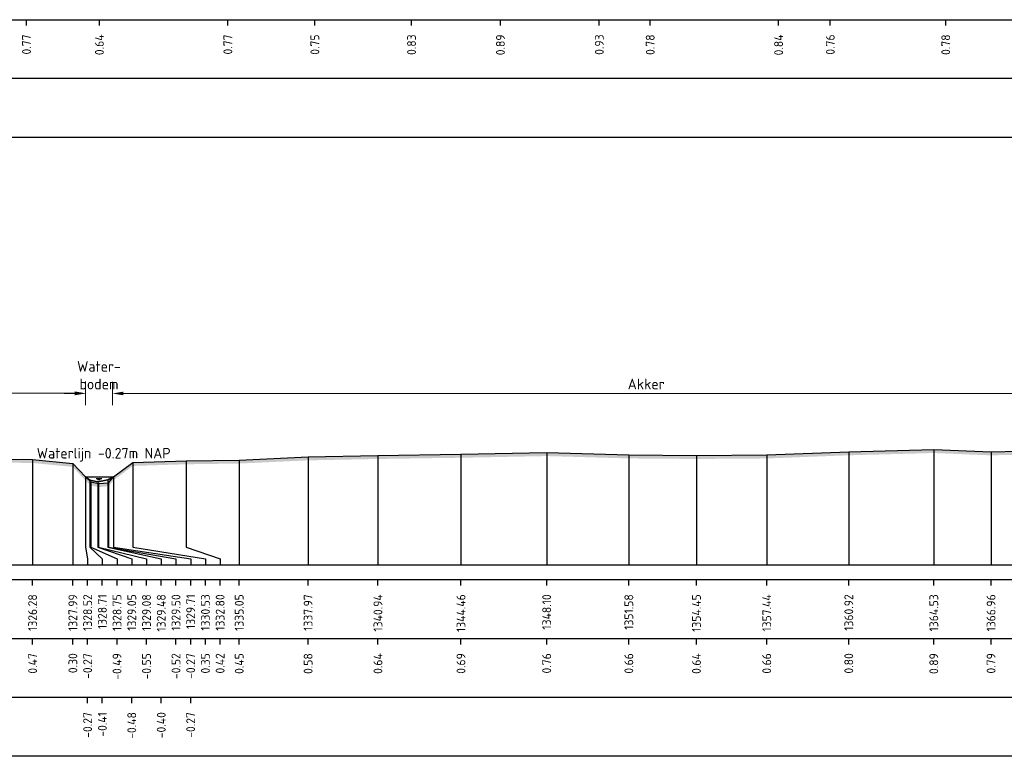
# Model space of a CAD drawing. Header units: metres. Extents: x 128583 to 136452, y 412329 to 415128.
# Tile 254 of 465: x 135213 to 135254, y 414465 to 414497. Entities that reach past the tile are written whole.
import ezdxf
from ezdxf.enums import TextEntityAlignment as Align

# ---------------------------------------------------------------- set-up
doc = ezdxf.new("R2010")
doc.units = ezdxf.units.M
doc.header["$PDMODE"] = 35
doc.header["$PDSIZE"] = 0.075
for name, color, linetype, lineweight in [('X-ME-AL-PROFIEL_BOVENKANT SLIB-GD', 42, 'Continuous', 35), ('X-ME-AL-PROFIEL_HUIDIG MAAIVELD-GD', 8, 'Continuous', 0), ('X-XX-AL-DETAIL1-M', 7, 'Continuous', 18), ('X-XX-AL-NAP-T18', 7, 'Continuous', 18)]:
    doc.layers.add(name, color=color, linetype=linetype, lineweight=lineweight)
for name, color, linetype in [('X-ME-AL-PROFIEL_MAAIVELD-GD', 8, 'Continuous'), ('X-ME-AL-PROFIEL_WATERLIJN-GD', 150, 'Continuous'), ('X-ME-AL-PROFIELRASTER-S', 7, 'Continuous')]:
    doc.layers.add(name, color=color, linetype=linetype)
doc.styles.add('NLCS-ISO-ANNOTATIEF-T18', font='NLCS-ISO.ttf', dxfattribs={"height": 1.8})
doc.styles.add('NLCS-ISO-ANNOTATIVE-T18', font='NLCS-ISO.ttf', dxfattribs={"height": 1.8})
doc.dimstyles.new('NLCS-ANNOTATIEF-T18-PIJL_L2_H0', dxfattribs={"dimtxt": 2.5, "dimasz": 1.8, "dimexe": 2, "dimexo": 2, "dimgap": 0.7, "dimtad": 1, "dimzin": 0, "dimdsep": 46, "dimtxsty": 'NLCS-ISO-ANNOTATIEF-T18', "dimcen": 0, "dimdle": 2, "dimclrd": 256, "dimclre": 256, "dimclrt": 10, "dimaunit": 2, "dimadec": 0, "dimazin": 0, "dimtfac": 1, "dimtdec": 3, "dimtofl": 0, "dimtmove": 0, "dimatfit": 3, "dimfxl": 2, "dimfxlon": 1, "dimtfillclr": 256, "dimtolj": 1, "dimtzin": 0, "dimlwd": -1, "dimlwe": -1, "dimarcsym": 0})

# ---------------------------------------------------------------- blocks, each defined once
blk = doc.blocks.new('SAL-PROFIELRASTER_BALK_EIND1-D')
at = {"color": 0, "linetype": 'ByBlock', "lineweight": -2, "flags": 128}
for points in [[(0, 0), (1, 0)], [(0, -2.5), (1, -2.5)], [(0, -12.5), (1, -12.5)]]:
    blk.add_lwpolyline(points, dxfattribs=at)
blk = doc.blocks.new('SAL-PROFIELRASTER_BALK_EIND2-D')
at = {"color": 0, "linetype": 'ByBlock', "lineweight": -2}
blk.add_line((1, -12.5), (0, -12.5), dxfattribs=at)
blk = doc.blocks.new('SAL-PROFIELRASTER_BALK_DATA-D')
at = {"color": 0, "linetype": 'ByBlock', "lineweight": -2}
blk.add_lwpolyline([(0, -3.5), (0, -2.5)], dxfattribs=at)
at = {"color": 0, "linetype": 'ByBlock', "lineweight": -2, "style": 'NLCS-ISO-ANNOTATIVE-T18'}
blk.add_attdef('GETAL', text='', height=1.5, rotation=90, dxfattribs=at).set_placement((0.75, -5), align=Align.RIGHT)
blk = doc.blocks.new('SAL-PROFIELRASTER_AANHAAL-D')
at = {"color": 9, "linetype": 'ByBlock', "lineweight": -2, "flags": 128}
blk.add_lwpolyline([(0, 1), (0, 0)], dxfattribs=at)
blk = doc.blocks.new('SAL-PROFIELRASTER_AANHAAL_STAGGER-D')
at = {"color": 9, "linetype": 'ByBlock', "lineweight": -2, "flags": 128}
for points in [[(0, 0), (0, -0.25)], [(0, -0.25), (1, -0.75)], [(1, -0.75), (1, -1)]]:
    blk.add_lwpolyline(points, dxfattribs=at)
blk = doc.blocks.new('*D460')
at = {"layer": 'Defpoints', "color": 0, "transparency": 16777216}
for p in [(135156.745, 414480.861), (135156.745, 414480.861), (135215.433, 414477.31)]:
    blk.add_point(p, dxfattribs=at)
at = {"layer": 'X-XX-AL-DETAIL1-M', "transparency": 16777216}
for p, q in [((135156.745, 414480.861), (135156.745, 414481.361)), ((135215.433, 414480.361), (135215.433, 414481.361)), ((135214.983, 414480.861), (135157.195, 414480.861))]:
    blk.add_line(p, q, dxfattribs=at)
for points in [[(135157.195, 414480.936), (135157.195, 414480.786), (135156.745, 414480.861)], [(135214.983, 414480.936), (135214.983, 414480.786), (135215.433, 414480.861)]]:
    blk.add_solid(points, dxfattribs=at)
at = {"layer": 'X-XX-AL-DETAIL1-M', "color": 10, "transparency": 16777216, "insert": (135186.089, 414481.261), "char_height": 0.45, "attachment_point": 5, "style": 'NLCS-ISO-ANNOTATIEF-T18'}
blk.add_mtext('\\A1;Akker', dxfattribs=at)
blk = doc.blocks.new('*D463')
at = {"layer": 'Defpoints', "color": 0, "transparency": 16777216}
for p in [(135215.433, 414480.85), (135215.433, 414477.31), (135216.589, 414477.31)]:
    blk.add_point(p, dxfattribs=at)
at = {"layer": 'X-XX-AL-DETAIL1-M', "transparency": 16777216}
for p, q in [((135215.433, 414480.35), (135215.433, 414481.35)), ((135216.589, 414480.35), (135216.589, 414481.35)), ((135214.983, 414480.85), (135214.533, 414480.85)), ((135217.039, 414480.85), (135217.489, 414480.85))]:
    blk.add_line(p, q, dxfattribs=at)
for points in [[(135214.983, 414480.925), (135214.983, 414480.775), (135215.433, 414480.85)], [(135217.039, 414480.925), (135217.039, 414480.775), (135216.589, 414480.85)]]:
    blk.add_solid(points, dxfattribs=at)
at = {"layer": 'X-XX-AL-DETAIL1-M', "color": 10, "transparency": 16777216, "insert": (135216.011, 414481.625), "char_height": 0.45, "attachment_point": 5, "style": 'NLCS-ISO-ANNOTATIEF-T18'}
blk.add_mtext('\\A1;Water-\\Pbodem', dxfattribs=at)
blk = doc.blocks.new('*D466')
at = {"layer": 'Defpoints', "color": 0, "transparency": 16777216}
for p in [(135216.589, 414480.85), (135216.589, 414480.85), (135261.888, 414478.932)]:
    blk.add_point(p, dxfattribs=at)
at = {"layer": 'X-XX-AL-DETAIL1-M', "transparency": 16777216}
for p, q in [((135216.589, 414480.85), (135216.589, 414481.35)), ((135261.888, 414480.35), (135261.888, 414481.35)), ((135261.438, 414480.85), (135217.039, 414480.85))]:
    blk.add_line(p, q, dxfattribs=at)
for points in [[(135217.039, 414480.925), (135217.039, 414480.775), (135216.589, 414480.85)], [(135261.438, 414480.925), (135261.438, 414480.775), (135261.888, 414480.85)]]:
    blk.add_solid(points, dxfattribs=at)
at = {"layer": 'X-XX-AL-DETAIL1-M', "color": 10, "transparency": 16777216, "insert": (135239.239, 414481.25), "char_height": 0.45, "attachment_point": 5, "style": 'NLCS-ISO-ANNOTATIEF-T18'}
blk.add_mtext('\\A1;Akker', dxfattribs=at)

msp = doc.modelspace()

# ---------------------------------------------------------------- hatches: boundary and pattern name
at = {"layer": 'X-ME-AL-PROFIEL_HUIDIG MAAIVELD-GD'}
h = msp.add_hatch(dxfattribs=at)
h.set_pattern_fill('AGR-MAAIVELD', color=256, scale=0.1, pattern_type=2)
h.set_pattern_definition([(45, (-1057.8283, -300.5415), (-0.5000001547, 0.5000001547), []), (45, (-1057.8997, -300.4701), (0, 1.0000003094), [0.707107, -0.707107]), (45, (-1057.9711, -300.3987), (0, 1.0000003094), [0.707107, -0.707107]), (45, (-1058.04356, -300.32624), (0, 1.0000003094), [0.707107, -0.707107]), (45, (-1058.114, -300.2558), (0, 1.0000003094), [0.707107, -0.707107]), (45, (-1058.1854, -300.1844), (0, 1.0000003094), [0.707107, -0.707107]), (45, (-1058.25684, -300.11295), (0, 1.0000003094), [0.707107, -0.707107]), (315, (-1057.8283, -300.5415), (0.5000001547, 0.5000001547), []), (315, (-1057.75684, -300.4701), (1.0000003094, -3e-16), [0.707107, -0.707107]), (315, (-1057.6854, -300.3987), (1.0000003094, -3e-16), [0.707107, -0.707107]), (315, (-1057.613, -300.32624), (1.0000003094, -3e-16), [0.707107, -0.707107]), (315, (-1057.54256, -300.2558), (1.0000003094, -3e-16), [0.707107, -0.707107]), (315, (-1057.4711, -300.1844), (1.0000003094, -3e-16), [0.707107, -0.707107]), (315, (-1057.3997, -300.11295), (1.0000003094, -3e-16), [0.707107, -0.707107])])
h.paths.add_polyline_path([(135294.833, 414477.889), (135292.877, 414477.686), (135291.062, 414477.367), (135288.928, 414477.052), (135286.728, 414476.986), (135284.703, 414476.93), (135282.992, 414476.903), (135281.571, 414477.026), (135279.351, 414477.371), (135277.401, 414477.682), (135276.091, 414477.894), (135275.633, 414477.894), (135272.661, 414478.284), (135268.205, 414478.712), (135266.937, 414478.826), (135264.511, 414479.089), (135262.971, 414479.032), (135260.806, 414478.831), (135259.135, 414478.559), (135257.403, 414478.463), (135253.875, 414478.374), (135251.445, 414478.473), (135247.837, 414478.377), (135244.355, 414478.243), (135241.371, 414478.221), (135238.501, 414478.244), (135235.014, 414478.344), (135231.376, 414478.273), (135227.852, 414478.221), (135224.888, 414478.162), (135221.964, 414478.027), (135219.714, 414477.996), (135217.445, 414477.925), (135216.631, 414477.314), (135216.412, 414477.063), (135215.996, 414477.027), (135215.664, 414477.095), (135215.433, 414477.31), (135214.904, 414477.884), (135213.195, 414478.051), (135210.634, 414478.082), (135208.353, 414478.209), (135204.826, 414478.204), (135200.485, 414478.238), (135197.993, 414478.161), (135195.556, 414478.221), (135191.491, 414478.264), (135188.136, 414478.22), (135185.571, 414478.298), (135182.892, 414478.333), (135179.308, 414478.341), (135175.634, 414478.324), (135171.654, 414478.228), (135168.646, 414478.296), (135164.716, 414478.24), (135161.418, 414478.21), (135158.474, 414478.004), (135157.722, 414477.905), (135157.282, 414477.948), (135157.169, 414477.585), (135156.689, 414477.294), (135156.519, 414477.099), (135156.204, 414477.008), (135155.78, 414477.022), (135155.578, 414477.328), (135155.434, 414477.629), (135154.362, 414478.014), (135152.782, 414478.163), (135149.85, 414478.281), (135146.024, 414478.192), (135142.807, 414478.32), (135138.816, 414478.175), (135135.755, 414478.218), (135131.564, 414478.39), (135127.653, 414478.253), (135124.235, 414478.302), (135120.672, 414478.464), (135116.134, 414478.362), (135111.891, 414478.383), (135108.611, 414478.461), (135105.118, 414478.425), (135100.887, 414478.397), (135096.915, 414478.295), (135093.217, 414478.235), (135089.905, 414478.348), (135085.831, 414478.181), (135082.515, 414478.279), (135077.91, 414478.117), (135074.536, 414478.065), (135071.401, 414478.052), (135068.515, 414478.087), (135065.994, 414478.088), (135064.944, 414477.847), (135064.58, 414477.496), (135064.229, 414477.047), (135063.65, 414477.012), (135063.274, 414477.091), (135063.03, 414477.5), (135062.699, 414477.89), (135060.937, 414477.989), (135057.377, 414478.1), (135054.591, 414478.235), (135051.4, 414478.386), (135047.527, 414478.381), (135043.494, 414478.445), (135039.252, 414478.241), (135033.631, 414478.296), (135030.293, 414478.275), (135028.847, 414478.521), (135024.824, 414478.511), (135020.842, 414478.392), (135017.608, 414478.378), (135012.914, 414478.312), (135010.973, 414478.361), (135007.059, 414478.462), (135003.659, 414478.51), (134998.254, 414478.465), (134995.342, 414478.308), (134992.75, 414478.389), (134988.271, 414478.355), (134983.368, 414478.343), (134981.175, 414478.417), (134975.727, 414478.358), (134973.565, 414478.506), (134969.369, 414478.474), (134965.596, 414478.412), (134961.493, 414478.33), (134957.8, 414478.346), (134952.348, 414478.216), (134949.254, 414478.351), (134945.554, 414478.336), (134942.826, 414478.2), (134940.988, 414478.042), (134940.189, 414477.324), (134939.907, 414477.048), (134939.667, 414477.011), (134939.391, 414477.011), (134939.017, 414477.351), (134938.794, 414477.688), (134938.065, 414478.185), (134935.735, 414478.349), (134932.76, 414478.326), (134930.063, 414478.525), (134926.057, 414478.425), (134923.146, 414478.504), (134918.866, 414478.405), (134915.876, 414478.559), (134911.059, 414478.38), (134907.817, 414478.581), (134903.557, 414478.465), (134899.812, 414478.605), (134895.643, 414478.515), (134892.339, 414478.575), (134888.093, 414478.544), (134883.637, 414478.401), (134880.555, 414478.393), (134876.185, 414478.423), (134873.933, 414478.59), (134869.331, 414478.437), (134865.987, 414478.419), (134862.525, 414478.369), (134859.323, 414478.456), (134855.742, 414478.458), (134852.416, 414478.459), (134849.51, 414478.466), (134846.554, 414478.523), (134843.888, 414478.427), (134842.367, 414478.32), (134842.026, 414477.862), (134841.264, 414477.314), (134840.652, 414477.324), (134840.261, 414477.579), (134839.622, 414478.199), (134838.036, 414478.335), (134835.555, 414478.477), (134831.595, 414478.541), (134827.384, 414478.524), (134823.624, 414478.466), (134820.403, 414478.461), (134816.551, 414478.494), (134812.22, 414478.572), (134808.262, 414478.514), (134804.399, 414478.634), (134800.1, 414478.686), (134796.082, 414478.623), (134792.332, 414478.601), (134788.37, 414478.553), (134785.528, 414478.573), (134782.154, 414478.542), (134778.914, 414478.52), (134776.03, 414478.509), (134772.955, 414478.54), (134770.071, 414478.484), (134767.056, 414478.56), (134764.329, 414478.573), (134761.017, 414478.542), (134757.916, 414478.535), (134754.812, 414478.558), (134751.998, 414478.558), (134749.386, 414478.517), (134747.675, 414478.41), (134745.876, 414478.246), (134745.39, 414477.784), (134744.74, 414477.286), (134744.487, 414477.085), (134744.214, 414477.09), (134743.894, 414477.297), (134743.182, 414477.861), (134742.414, 414478.406), (134739.76, 414478.611), (134736.887, 414478.675), (134733.374, 414478.601), (134730.722, 414478.653), (134728.941, 414478.607), (134726.193, 414478.563), (134725.531, 414478.616), (134722.729, 414478.64), (134720.089, 414478.591), (134717.238, 414478.533), (134714.841, 414478.615), (134712.143, 414478.602), (134709.614, 414478.608), (134707.746, 414478.469), (134706.579, 414478.55), (134703.495, 414478.628), (134700.828, 414478.643), (134697.098, 414478.587), (134694.128, 414478.671), (134690.363, 414478.684), (134686.916, 414478.509), (134684.388, 414478.607), (134681.601, 414478.552), (134677.862, 414478.538), (134676.133, 414478.378), (134674.585, 414478.584), (134671.007, 414478.49), (134668.384, 414478.522), (134666.349, 414478.586), (134662.644, 414478.52), (134660.296, 414478.331), (134659.51, 414478.462), (134657.121, 414478.592), (134653.925, 414478.641), (134651.006, 414478.545), (134648.308, 414478.586), (134647.014, 414478.423), (134646.089, 414477.766), (134645.655, 414477.379), (134645.408, 414477.168), (134645.153, 414477.146), (134644.959, 414477.194), (134644.75, 414477.352), (134644.166, 414477.95), (134643.594, 414478.331), (134640.103, 414478.498), (134636.341, 414478.544), (134632.439, 414478.504), (134628.241, 414478.552), (134624.226, 414478.558), (134620.512, 414478.681), (134616.494, 414478.495), (134612.857, 414478.482), (134609.946, 414478.428), (134607.047, 414478.366), (134605.282, 414478.116), (134604.524, 414477.482), (134604.012, 414477.053), (134603.649, 414477.015), (134603.047, 414477.203), (134602.78, 414477.464), (134602.574, 414477.778), (134602.101, 414478.109), (134599.939, 414478.306), (134596.566, 414478.295), (134592.535, 414478.313), (134588.512, 414478.262), (134584.707, 414478.217), (134581.636, 414478.215), (134577.661, 414478.185), (134574.393, 414478.193), (134569.264, 414478.282), (134564.691, 414478.235), (134559.625, 414478.299), (134555.364, 414478.362), (134550.441, 414478.397), (134545.642, 414478.41), (134541.158, 414478.449), (134537.142, 414478.443), (134533.169, 414478.41), (134529.777, 414478.405), (134525.071, 414478.397), (134519.698, 414478.421), (134514.644, 414478.428), (134510.672, 414478.302), (134507.506, 414478.043), (134505.182, 414477.713), (134500.204, 414477.536), (134499.272, 414477.766), (134497.793, 414477.978), (134495.325, 414477.577), (134492.116, 414477.581), (134491.671, 414477.358), (134490.709, 414477.274), (134489.858, 414477.367), (134489.555, 414477.616), (134487.7, 414477.728), (134485.048, 414477.92), (134481.482, 414477.89), (134477.76, 414478.005), (134474.561, 414478.109), (134470.768, 414478.243), (134466.718, 414478.487), (134461.258, 414478.184), (134458.087, 414478.415), (134453.379, 414478.212), (134449.343, 414478.327), (134445.244, 414478.143), (134440.899, 414478.127), (134436.909, 414478.153), (134432.268, 414478.301), (134427.822, 414478.134), (134423.624, 414478.143), (134419.158, 414478.137), (134415.211, 414478.236), (134411.169, 414478.216), (134407.284, 414478.108), (134403.668, 414478.134), (134400.042, 414478.193), (134395.319, 414478.181), (134391.521, 414478.248), (134387.097, 414478.249), (134382.546, 414478.295), (134378.149, 414478.372), (134374.144, 414478.364), (134370.068, 414478.37), (134365.832, 414478.239), (134362.775, 414478.22), (134358.125, 414478.138), (134354.922, 414477.914), (134352.737, 414477.768), (134352.024, 414477.633), (134351.679, 414477.28), (134351.336, 414477.137), (134350.704, 414476.943), (134350.051, 414476.854), (134349.581, 414476.996), (134348.934, 414477.296), (134348.436, 414477.659), (134348.304, 414477.818), (134346.475, 414477.834), (134343.273, 414477.975), (134339.053, 414477.944), (134334.672, 414477.804), (134331.119, 414477.534), (134325.847, 414477.516), (134320.964, 414477.459), (134316.422, 414477.509), (134312.03, 414477.558), (134306.62, 414477.383), (134301.761, 414477.595), (134297.876, 414477.551), (134294.075, 414477.562), (134290.662, 414477.47), (134287.144, 414477.516), (134284.08, 414477.54), (134280.987, 414477.586), (134278.289, 414477.569), (134274.915, 414477.605), (134272.215, 414477.645), (134269.673, 414477.698), (134267.114, 414477.828), (134264.171, 414477.823), (134260.968, 414477.889), (134257.704, 414477.885), (134254.521, 414478.01), (134251.116, 414478.047), (134247.672, 414478.083), (134244.482, 414478.123), (134241.289, 414478.218), (134237.895, 414478.208), (134234.774, 414478.139), (134231.542, 414478.238), (134228.057, 414478.167), (134224.731, 414478.253), (134221.208, 414478.145), (134218.042, 414478.225), (134214.81, 414478.222), (134211.428, 414478.237), (134210.527, 414477.775), (134210.167, 414477.794), (134209.57, 414478.176), (134207.492, 414478.34), (134204.831, 414478.398), (134202.004, 414478.416), (134198.87, 414478.465), (134195.917, 414478.493), (134192.996, 414478.521), (134187.971, 414478.586), (134184.773, 414478.603), (134181.927, 414478.621), (134178.651, 414478.53), (134175.434, 414478.631), (134170.789, 414478.467), (134167.748, 414478.428), (134164.883, 414478.34), (134161.836, 414478.213), (134161.277, 414478.069), (134160.35, 414477.243), (134160.121, 414477.218), (134159.681, 414477.291), (134159.368, 414477.721), (134158.886, 414478.208), (134156.316, 414478.281), (134153.342, 414478.314), (134149.737, 414478.395), (134145.751, 414478.318), (134142.389, 414478.344), (134139.06, 414478.394), (134135.665, 414478.395), (134132.389, 414478.422), (134129.174, 414478.384), (134125.753, 414478.455), (134122.152, 414478.46), (134118.75, 414478.476), (134115.443, 414478.495), (134112.172, 414478.547), (134108.265, 414478.489), (134104.681, 414478.67), (134101.125, 414478.568), (134097.134, 414478.593), (134093.379, 414478.515), (134090.171, 414478.602), (134086.771, 414478.559), (134083.068, 414478.536), (134079.726, 414478.498), (134076.299, 414478.465), (134072.902, 414478.423), (134068.768, 414478.472), (134064.308, 414478.41), (134060.735, 414478.394), (134056.852, 414478.398), (134053.483, 414478.321), (134049.77, 414478.33), (134046.289, 414478.3), (134043.107, 414478.305), (134039.975, 414478.317), (134036.932, 414478.28), (134033.852, 414478.357), (134030.806, 414478.273), (134028.773, 414478.319), (134025.74, 414478.435), (134022.139, 414478.355), (134019.075, 414478.397), (134016.405, 414478.392), (134012.204, 414478.321), (134008.792, 414478.294), (134005.722, 414478.353), (134001.184, 414478.429), (133997.32, 414478.553), (133993.777, 414478.593), (133990.772, 414478.529), (133987.109, 414478.529), (133984.261, 414478.422), (133980.384, 414478.359), (133977.01, 414478.36), (133973.6, 414478.353), (133970.024, 414478.354), (133966.576, 414478.272), (133962.326, 414478.225), (133958.765, 414478.218), (133956.187, 414478.128), (133953.473, 414478.048), (133951.045, 414477.706), (133946.815, 414477.573), (133944.223, 414477.514), (133942.146, 414477.714), (133941.551, 414477.517), (133939.955, 414477.077), (133937.943, 414476.777), (133934.634, 414476.693), (133930.471, 414476.467), (133926.063, 414476.755), (133918.716, 414477.16), (133911.16, 414477.023), (133909.288, 414477.561), (133907.76, 414478.038), (133905.329, 414478.215), (133902.37, 414478.277), (133898.662, 414478.461), (133894.51, 414478.512), (133890.426, 414478.468), (133886.916, 414478.463), (133886.916, 414478.313), (133890.426, 414478.318), (133894.51, 414478.362), (133898.662, 414478.311), (133902.37, 414478.127), (133905.329, 414478.065), (133907.76, 414477.888), (133909.288, 414477.411), (133911.16, 414476.873), (133918.716, 414477.01), (133926.063, 414476.605), (133930.471, 414476.317), (133934.634, 414476.543), (133937.943, 414476.627), (133939.955, 414476.927), (133941.551, 414477.367), (133942.146, 414477.564), (133944.223, 414477.364), (133946.815, 414477.423), (133951.045, 414477.556), (133953.473, 414477.898), (133956.187, 414477.978), (133958.765, 414478.068), (133962.326, 414478.075), (133966.576, 414478.122), (133970.024, 414478.204), (133973.6, 414478.203), (133977.01, 414478.21), (133980.384, 414478.209), (133984.261, 414478.272), (133987.109, 414478.379), (133990.772, 414478.379), (133993.777, 414478.443), (133997.32, 414478.403), (134001.184, 414478.279), (134005.722, 414478.203), (134008.792, 414478.144), (134012.204, 414478.171), (134016.405, 414478.242), (134019.075, 414478.247), (134022.139, 414478.205), (134025.74, 414478.285), (134028.773, 414478.169), (134030.806, 414478.123), (134033.852, 414478.207), (134036.932, 414478.13), (134039.975, 414478.167), (134043.107, 414478.155), (134046.289, 414478.15), (134049.77, 414478.18), (134053.483, 414478.171), (134056.852, 414478.248), (134060.735, 414478.244), (134064.308, 414478.26), (134068.768, 414478.322), (134072.902, 414478.273), (134076.299, 414478.315), (134079.726, 414478.348), (134083.068, 414478.386), (134086.771, 414478.409), (134090.171, 414478.452), (134093.379, 414478.365), (134097.134, 414478.443), (134101.125, 414478.418), (134104.681, 414478.52), (134108.265, 414478.339), (134112.172, 414478.397), (134115.443, 414478.345), (134118.75, 414478.326), (134122.152, 414478.31), (134125.753, 414478.305), (134129.174, 414478.234), (134132.389, 414478.272), (134135.665, 414478.245), (134139.06, 414478.244), (134142.389, 414478.194), (134145.751, 414478.168), (134149.737, 414478.245), (134153.342, 414478.164), (134156.316, 414478.131), (134158.886, 414478.058), (134159.368, 414477.571), (134159.681, 414477.141), (134160.121, 414477.068), (134160.35, 414477.093), (134161.277, 414477.919), (134161.836, 414478.063), (134164.883, 414478.19), (134167.748, 414478.278), (134170.789, 414478.317), (134175.434, 414478.481), (134178.651, 414478.38), (134181.927, 414478.471), (134184.773, 414478.453), (134187.971, 414478.436), (134192.996, 414478.371), (134195.917, 414478.343), (134198.87, 414478.315), (134202.004, 414478.266), (134204.831, 414478.248), (134207.492, 414478.19), (134209.57, 414478.026), (134210.167, 414477.644), (134210.527, 414477.625), (134211.428, 414478.087), (134214.81, 414478.072), (134218.042, 414478.075), (134221.208, 414477.995), (134224.731, 414478.103), (134228.057, 414478.017), (134231.542, 414478.088), (134234.774, 414477.989), (134237.895, 414478.058), (134241.289, 414478.068), (134244.482, 414477.973), (134247.672, 414477.933), (134251.116, 414477.897), (134254.521, 414477.86), (134257.704, 414477.735), (134260.968, 414477.739), (134264.171, 414477.673), (134267.114, 414477.678), (134269.673, 414477.548), (134272.215, 414477.495), (134274.915, 414477.455), (134278.289, 414477.419), (134280.987, 414477.436), (134284.08, 414477.39), (134287.144, 414477.366), (134290.662, 414477.32), (134294.075, 414477.412), (134297.876, 414477.401), (134301.761, 414477.445), (134306.62, 414477.233), (134312.03, 414477.408), (134316.422, 414477.359), (134320.964, 414477.309), (134325.847, 414477.366), (134331.119, 414477.384), (134334.672, 414477.654), (134339.053, 414477.794), (134343.273, 414477.825), (134346.475, 414477.684), (134348.304, 414477.668), (134348.436, 414477.509), (134348.934, 414477.146), (134349.581, 414476.846), (134350.051, 414476.704), (134350.704, 414476.793), (134351.336, 414476.987), (134351.679, 414477.13), (134352.024, 414477.483), (134352.737, 414477.618), (134354.922, 414477.764), (134358.125, 414477.988), (134362.775, 414478.07), (134365.832, 414478.089), (134370.068, 414478.22), (134374.144, 414478.214), (134378.149, 414478.222), (134382.546, 414478.145), (134387.097, 414478.099), (134391.521, 414478.098), (134395.319, 414478.031), (134400.042, 414478.043), (134403.668, 414477.984), (134407.284, 414477.958), (134411.169, 414478.066), (134415.211, 414478.086), (134419.158, 414477.987), (134423.624, 414477.993), (134427.822, 414477.984), (134432.268, 414478.151), (134436.909, 414478.003), (134440.899, 414477.977), (134445.244, 414477.993), (134449.343, 414478.177), (134453.379, 414478.062), (134458.087, 414478.265), (134461.258, 414478.034), (134466.718, 414478.337), (134470.768, 414478.093), (134474.561, 414477.959), (134477.76, 414477.855), (134481.482, 414477.74), (134485.048, 414477.77), (134487.7, 414477.578), (134489.555, 414477.466), (134489.858, 414477.217), (134490.709, 414477.124), (134491.671, 414477.208), (134492.116, 414477.431), (134495.325, 414477.427), (134497.793, 414477.828), (134499.272, 414477.616), (134500.204, 414477.386), (134505.182, 414477.563), (134507.506, 414477.893), (134510.672, 414478.152), (134514.644, 414478.278), (134519.698, 414478.271), (134525.071, 414478.247), (134529.777, 414478.255), (134533.169, 414478.26), (134537.142, 414478.293), (134541.158, 414478.299), (134545.642, 414478.26), (134550.441, 414478.247), (134555.364, 414478.212), (134559.625, 414478.149), (134564.691, 414478.085), (134569.264, 414478.132), (134574.393, 414478.043), (134577.661, 414478.035), (134581.636, 414478.065), (134584.707, 414478.067), (134588.512, 414478.112), (134592.535, 414478.163), (134596.566, 414478.145), (134599.939, 414478.156), (134602.101, 414477.959), (134602.574, 414477.628), (134602.78, 414477.314), (134603.047, 414477.053), (134603.649, 414476.865), (134604.012, 414476.903), (134604.524, 414477.332), (134605.282, 414477.966), (134607.047, 414478.216), (134609.946, 414478.278), (134612.857, 414478.332), (134616.494, 414478.345), (134620.512, 414478.531), (134624.226, 414478.408), (134628.241, 414478.402), (134632.439, 414478.354), (134636.341, 414478.394), (134640.103, 414478.348), (134643.594, 414478.181), (134644.166, 414477.8), (134644.75, 414477.202), (134644.959, 414477.044), (134645.153, 414476.996), (134645.408, 414477.018), (134645.655, 414477.229), (134646.089, 414477.616), (134647.014, 414478.273), (134648.308, 414478.436), (134651.006, 414478.395), (134653.925, 414478.491), (134657.121, 414478.442), (134659.51, 414478.312), (134660.296, 414478.181), (134662.644, 414478.37), (134666.349, 414478.436), (134668.384, 414478.372), (134671.007, 414478.34), (134674.585, 414478.434), (134676.133, 414478.228), (134677.862, 414478.388), (134681.601, 414478.402), (134684.388, 414478.457), (134686.916, 414478.359), (134690.363, 414478.534), (134694.128, 414478.521), (134697.098, 414478.437), (134700.828, 414478.493), (134703.495, 414478.478), (134706.579, 414478.4), (134707.746, 414478.319), (134709.614, 414478.458), (134712.143, 414478.452), (134714.841, 414478.465), (134717.238, 414478.383), (134720.089, 414478.441), (134722.729, 414478.49), (134725.531, 414478.466), (134726.193, 414478.413), (134728.941, 414478.457), (134730.722, 414478.503), (134733.374, 414478.451), (134736.887, 414478.525), (134739.76, 414478.461), (134742.414, 414478.256), (134743.182, 414477.711), (134743.894, 414477.147), (134744.214, 414476.94), (134744.487, 414476.935), (134744.74, 414477.136), (134745.39, 414477.634), (134745.876, 414478.096), (134747.675, 414478.26), (134749.386, 414478.367), (134751.998, 414478.408), (134754.812, 414478.408), (134757.916, 414478.385), (134761.017, 414478.392), (134764.329, 414478.423), (134767.056, 414478.41), (134770.071, 414478.334), (134772.955, 414478.39), (134776.03, 414478.359), (134778.914, 414478.37), (134782.154, 414478.392), (134785.528, 414478.423), (134788.37, 414478.403), (134792.332, 414478.451), (134796.082, 414478.473), (134800.1, 414478.536), (134804.399, 414478.484), (134808.262, 414478.364), (134812.22, 414478.422), (134816.551, 414478.344), (134820.403, 414478.311), (134823.624, 414478.316), (134827.384, 414478.374), (134831.595, 414478.391), (134835.555, 414478.327), (134838.036, 414478.185), (134839.622, 414478.049), (134840.261, 414477.429), (134840.652, 414477.174), (134841.264, 414477.164), (134842.026, 414477.712), (134842.367, 414478.17), (134843.888, 414478.277), (134846.554, 414478.373), (134849.51, 414478.316), (134852.416, 414478.309), (134855.742, 414478.308), (134859.323, 414478.306), (134862.525, 414478.219), (134865.987, 414478.269), (134869.331, 414478.287), (134873.933, 414478.44), (134876.185, 414478.273), (134880.555, 414478.243), (134883.637, 414478.251), (134888.093, 414478.394), (134892.339, 414478.425), (134895.643, 414478.365), (134899.812, 414478.455), (134903.557, 414478.315), (134907.817, 414478.431), (134911.059, 414478.23), (134915.876, 414478.409), (134918.866, 414478.255), (134923.146, 414478.354), (134926.057, 414478.275), (134930.063, 414478.375), (134932.76, 414478.176), (134935.735, 414478.199), (134938.065, 414478.035), (134938.794, 414477.538), (134939.017, 414477.201), (134939.391, 414476.861), (134939.667, 414476.861), (134939.907, 414476.898), (134940.189, 414477.174), (134940.988, 414477.892), (134942.826, 414478.05), (134945.554, 414478.186), (134949.254, 414478.201), (134952.348, 414478.066), (134957.8, 414478.196), (134961.493, 414478.18), (134965.596, 414478.262), (134969.369, 414478.324), (134973.565, 414478.356), (134975.727, 414478.208), (134981.175, 414478.267), (134983.368, 414478.193), (134988.271, 414478.205), (134992.75, 414478.239), (134995.342, 414478.158), (134998.254, 414478.315), (135003.659, 414478.36), (135007.059, 414478.312), (135010.973, 414478.211), (135012.914, 414478.162), (135017.608, 414478.228), (135020.842, 414478.242), (135024.824, 414478.361), (135028.847, 414478.371), (135030.293, 414478.125), (135033.631, 414478.146), (135039.252, 414478.091), (135043.494, 414478.295), (135047.527, 414478.231), (135051.4, 414478.236), (135054.591, 414478.085), (135057.377, 414477.95), (135060.937, 414477.839), (135062.699, 414477.74), (135063.03, 414477.35), (135063.274, 414476.941), (135063.65, 414476.862), (135064.229, 414476.897), (135064.58, 414477.346), (135064.944, 414477.697), (135065.994, 414477.938), (135068.515, 414477.937), (135071.401, 414477.902), (135074.536, 414477.915), (135077.91, 414477.967), (135082.515, 414478.129), (135085.831, 414478.031), (135089.905, 414478.198), (135093.217, 414478.085), (135096.915, 414478.145), (135100.887, 414478.247), (135105.118, 414478.275), (135108.611, 414478.311), (135111.891, 414478.233), (135116.134, 414478.212), (135120.672, 414478.314), (135124.235, 414478.152), (135127.653, 414478.103), (135131.564, 414478.24), (135135.755, 414478.068), (135138.816, 414478.025), (135142.807, 414478.17), (135146.024, 414478.042), (135149.85, 414478.131), (135152.782, 414478.013), (135154.362, 414477.864), (135155.434, 414477.479), (135155.578, 414477.178), (135155.78, 414476.872), (135156.204, 414476.858), (135156.519, 414476.949), (135156.689, 414477.144), (135157.169, 414477.435), (135157.282, 414477.798), (135157.722, 414477.755), (135158.474, 414477.854), (135161.418, 414478.06), (135164.716, 414478.09), (135168.646, 414478.146), (135171.654, 414478.078), (135175.634, 414478.174), (135179.308, 414478.191), (135182.892, 414478.183), (135185.571, 414478.148), (135188.136, 414478.07), (135191.491, 414478.114), (135195.556, 414478.071), (135197.993, 414478.011), (135200.485, 414478.088), (135204.826, 414478.054), (135208.353, 414478.059), (135210.634, 414477.932), (135213.195, 414477.901), (135214.904, 414477.734), (135215.433, 414477.16), (135215.664, 414476.945), (135215.996, 414476.877), (135216.412, 414476.913), (135216.631, 414477.164), (135217.445, 414477.775), (135219.714, 414477.846), (135221.964, 414477.877), (135224.888, 414478.012), (135227.852, 414478.071), (135231.376, 414478.123), (135235.014, 414478.194), (135238.501, 414478.094), (135241.371, 414478.071), (135244.355, 414478.093), (135247.837, 414478.227), (135251.445, 414478.323), (135253.875, 414478.224), (135257.403, 414478.313), (135259.135, 414478.409), (135260.806, 414478.681), (135262.971, 414478.882), (135264.511, 414478.939), (135266.937, 414478.676), (135268.205, 414478.562), (135272.661, 414478.134), (135275.633, 414477.744), (135276.091, 414477.744), (135277.401, 414477.532), (135279.351, 414477.221), (135281.571, 414476.876), (135282.992, 414476.753), (135284.703, 414476.78), (135286.728, 414476.836), (135288.928, 414476.902), (135291.062, 414477.217), (135292.877, 414477.536), (135294.833, 414477.739)])

# ---------------------------------------------------------------- linework, layer by layer
at = {"layer": 'X-ME-AL-PROFIEL_BOVENKANT SLIB-GD'}
msp.add_lwpolyline([(135215.433, 414477.31), (135215.628, 414477.169), (135215.962, 414477.105), (135216.393, 414477.179), (135216.631, 414477.314)], dxfattribs=at)
at = {"layer": 'X-ME-AL-PROFIEL_MAAIVELD-GD'}
msp.add_lwpolyline([(135210.634, 414478.082), (135213.195, 414478.051), (135214.904, 414477.884), (135215.433, 414477.31), (135215.664, 414477.095), (135215.996, 414477.027), (135216.412, 414477.063), (135216.631, 414477.314), (135217.445, 414477.925), (135219.714, 414477.996), (135221.964, 414478.027), (135224.888, 414478.162), (135227.852, 414478.221), (135231.376, 414478.273), (135235.014, 414478.344), (135238.501, 414478.244), (135241.371, 414478.221), (135244.355, 414478.243), (135247.837, 414478.377), (135251.445, 414478.473), (135253.875, 414478.374), (135257.403, 414478.463)], dxfattribs=at)
at = {"layer": 'X-ME-AL-PROFIEL_WATERLIJN-GD'}
for points in [[(135215.433, 414477.31), (135216.631, 414477.314)], [(135215.888, 414477.244), (135216.138, 414477.244)], [(135215.944, 414477.195), (135216.069, 414477.195)]]:
    msp.add_lwpolyline(points, dxfattribs=at)

# ---------------------------------------------------------------- block references
at = {"layer": 'X-ME-AL-PROFIELRASTER-S', "xscale": 1408.542011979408, "yscale": 0.25, "zscale": 1408.542011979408}
for name, p in [('SAL-PROFIELRASTER_BALK_EIND1-D', (134150.598, 414499.834)), ('SAL-PROFIELRASTER_BALK_EIND2-D', (134150.598, 414497.334)), ('SAL-PROFIELRASTER_BALK_EIND2-D', (134150.598, 414494.834)), ('SAL-PROFIELRASTER_BALK_EIND1-D', (133886.916, 414473.58)), ('SAL-PROFIELRASTER_BALK_EIND2-D', (133886.916, 414471.08)), ('SAL-PROFIELRASTER_BALK_EIND2-D', (133886.916, 414468.58))]:
    msp.add_blockref(name, p, dxfattribs=at)
at = {"layer": 'X-ME-AL-PROFIELRASTER-S', "xscale": 0.25, "yscale": 0.25, "zscale": 0.25}
for p, values in [((135212.936, 414497.334), {'GETAL': '0.77'}), ((135216.03, 414497.334), {'GETAL': '0.64'}), ((135221.482, 414497.334), {'GETAL': '0.77'}), ((135225.175, 414497.334), {'GETAL': '0.75'}), ((135229.278, 414497.334), {'GETAL': '0.83'}), ((135233.051, 414497.334), {'GETAL': '0.89'}), ((135237.247, 414497.334), {'GETAL': '0.93'}), ((135239.409, 414497.334), {'GETAL': '0.78'}), ((135244.857, 414497.334), {'GETAL': '0.84'}), ((135247.05, 414497.334), {'GETAL': '0.76'}), ((135251.953, 414497.334), {'GETAL': '0.78'}), ((135213.195, 414473.58), {'GETAL': '1326.28'}), ((135214.904, 414473.58), {'GETAL': '1327.99'}), ((135215.529, 414473.58), {'GETAL': '1328.52'}), ((135215.529, 414473.58), {'GETAL': '1328.52'}), ((135215.529, 414473.58), {'GETAL': '1328.52'}), ((135216.154, 414473.58), {'GETAL': '1328.71'}), ((135216.779, 414473.58), {'GETAL': '1328.75'}), ((135217.404, 414473.58), {'GETAL': '1329.05'}), ((135218.029, 414473.58), {'GETAL': '1329.08'}), ((135218.654, 414473.58), {'GETAL': '1329.48'}), ((135219.279, 414473.58), {'GETAL': '1329.50'}), ((135219.904, 414473.58), {'GETAL': '1329.71'}), ((135219.904, 414473.58), {'GETAL': '1329.71'}), ((135219.904, 414473.58), {'GETAL': '1329.71'}), ((135220.529, 414473.58), {'GETAL': '1330.53'}), ((135221.154, 414473.58), {'GETAL': '1332.80'}), ((135221.964, 414473.58), {'GETAL': '1335.05'}), ((135224.888, 414473.58), {'GETAL': '1337.97'}), ((135227.852, 414473.58), {'GETAL': '1340.94'}), ((135231.376, 414473.58), {'GETAL': '1344.46'}), ((135235.014, 414473.58), {'GETAL': '1348.10'}), ((135238.501, 414473.58), {'GETAL': '1351.58'}), ((135241.371, 414473.58), {'GETAL': '1354.45'}), ((135244.355, 414473.58), {'GETAL': '1357.44'}), ((135247.837, 414473.58), {'GETAL': '1360.92'}), ((135251.445, 414473.58), {'GETAL': '1364.53'}), ((135253.875, 414473.58), {'GETAL': '1366.96'}), ((135213.195, 414471.08), {'GETAL': '0.47'}), ((135214.904, 414471.08), {'GETAL': '0.30'}), ((135215.529, 414471.08), {'GETAL': '-0.27'}), ((135216.779, 414471.08), {'GETAL': '-0.49'}), ((135218.029, 414471.08), {'GETAL': '-0.55'}), ((135219.279, 414471.08), {'GETAL': '-0.52'}), ((135219.904, 414471.08), {'GETAL': '-0.27'}), ((135220.529, 414471.08), {'GETAL': '0.35'}), ((135221.154, 414471.08), {'GETAL': '0.42'}), ((135221.964, 414471.08), {'GETAL': '0.45'}), ((135224.888, 414471.08), {'GETAL': '0.58'}), ((135227.852, 414471.08), {'GETAL': '0.64'}), ((135231.376, 414471.08), {'GETAL': '0.69'}), ((135235.014, 414471.08), {'GETAL': '0.76'}), ((135238.501, 414471.08), {'GETAL': '0.66'}), ((135241.371, 414471.08), {'GETAL': '0.64'}), ((135244.355, 414471.08), {'GETAL': '0.66'}), ((135247.837, 414471.08), {'GETAL': '0.80'}), ((135251.445, 414471.08), {'GETAL': '0.89'}), ((135253.875, 414471.08), {'GETAL': '0.79'}), ((135215.529, 414468.58), {'GETAL': '-0.27'}), ((135216.154, 414468.58), {'GETAL': '-0.41'}), ((135217.404, 414468.58), {'GETAL': '-0.48'}), ((135218.654, 414468.58), {'GETAL': '-0.40'}), ((135219.904, 414468.58), {'GETAL': '-0.27'})]:
    msp.add_blockref('SAL-PROFIELRASTER_BALK_DATA-D', p, dxfattribs=at).add_auto_attribs(values)
at = {"layer": 'X-ME-AL-PROFIELRASTER-S'}
for p, yscale in [((135251.445, 414473.58), 4.893), ((135213.195, 414473.58), 4.471), ((135219.714, 414474.58), 3.416), ((135221.964, 414473.58), 4.447), ((135224.888, 414473.58), 4.582), ((135227.852, 414473.58), 4.641), ((135231.376, 414473.58), 4.693), ((135235.014, 414473.58), 4.764), ((135238.501, 414473.58), 4.664), ((135241.371, 414473.58), 4.641), ((135244.355, 414473.58), 4.663), ((135247.837, 414473.58), 4.797), ((135253.875, 414473.58), 4.794), ((135214.904, 414473.58), 4.304), ((135217.445, 414474.58), 3.345), ((135215.433, 414474.58), 2.73), ((135215.433, 414474.58), 2.73), ((135215.433, 414474.58), 2.73), ((135215.628, 414474.58), 2.589), ((135216.393, 414474.58), 2.599), ((135216.631, 414474.58), 2.734), ((135216.631, 414474.58), 2.734), ((135216.631, 414474.58), 2.734), ((135215.664, 414474.58), 2.515), ((135215.962, 414474.58), 2.525), ((135215.996, 414474.58), 2.447), ((135216.412, 414474.58), 2.483)]:
    msp.add_blockref('SAL-PROFIELRASTER_AANHAAL-D', p, dxfattribs=dict(at, yscale=yscale))
for p, xscale, zscale in [((135215.433, 414474.58), 0.09663218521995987, 0.09663218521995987), ((135215.433, 414474.58), 0.09663218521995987, 0.09663218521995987), ((135215.433, 414474.58), 0.09663218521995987, 0.09663218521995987), ((135215.628, 414474.58), 0.5260163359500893, 0.5260163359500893), ((135215.664, 414474.58), 1.115081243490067, 1.115081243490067), ((135215.962, 414474.58), 1.442101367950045, 1.442101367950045), ((135215.996, 414474.58), 2.03373981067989, 2.03373981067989), ((135216.393, 414474.58), 2.261244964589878, 2.261244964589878), ((135216.412, 414474.58), 2.867322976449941, 2.867322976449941), ((135216.631, 414474.58), 3.273601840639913, 3.273601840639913), ((135216.631, 414474.58), 3.273601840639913, 3.273601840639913), ((135216.631, 414474.58), 3.273601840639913, 3.273601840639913), ((135217.445, 414474.58), 3.084443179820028, 3.084443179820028), ((135219.714, 414474.58), 1.440277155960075, 1.440277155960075)]:
    msp.add_blockref('SAL-PROFIELRASTER_AANHAAL_STAGGER-D', p, dxfattribs=dict(at, xscale=xscale, zscale=zscale))

# ---------------------------------------------------------------- texts
at = {"layer": 'X-XX-AL-NAP-T18', "color": 10, "insert": (135213.37, 414477.955), "char_height": 0.45, "width": 15.43377, "attachment_point": 7, "style": 'NLCS-ISO-ANNOTATIEF-T18'}
msp.add_mtext('Waterlijn -0.27m NAP', dxfattribs=at)

# ---------------------------------------------------------------- dimensions: what is measured, and where the dimension line sits
at = {"layer": 'X-XX-AL-DETAIL1-M'}
for base, p1, p2, text, picture, middle in [((135215.433, 414480.85), (135216.589, 414477.31), (135215.433, 414477.31), 'Water-\\Pbodem', '*D463', (135216.011, 414480.85)), ((135156.745, 414480.861), (135215.433, 414477.31), (135156.745, 414480.861), 'Akker', '*D460', (135186.089, 414480.861)), ((135216.589, 414480.85), (135261.888, 414478.932), (135216.589, 414480.85), 'Akker', '*D466', (135239.239, 414480.85))]:
    dim = msp.add_linear_dim(base=base, p1=p1, p2=p2, text=text, dimstyle='NLCS-ANNOTATIEF-T18-PIJL_L2_H0', dxfattribs=at)
    dim.commit()
    dim.dimension.update_dxf_attribs({"geometry": picture, "text_midpoint": middle, "dimtype": 160})

doc.saveas('drawing.dxf')
